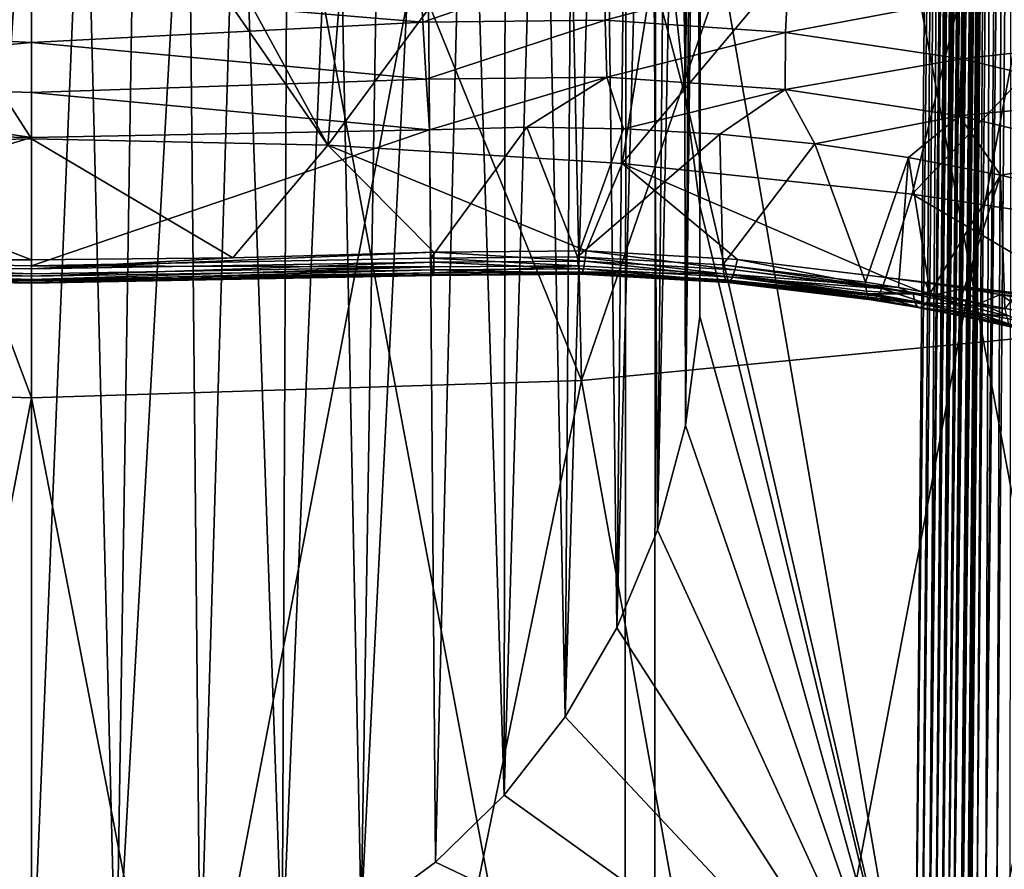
# Model space of a CAD drawing. Header units: metres. Extents: x -109 to 109, y -78 to 121.
# Tile 508 of 656: x -0.04 to 3.63, y -63.62 to -60.45. Entities that reach past the tile are written whole.
import ezdxf

# ---------------------------------------------------------------- set-up
doc = ezdxf.new("R2010")
doc.units = ezdxf.units.M
doc.layers.add('solid_508554_SW0001', color=7, linetype='CONTINUOUS')

msp = doc.modelspace()

# ---------------------------------------------------------------- linework, layer by layer
at = {"layer": 'solid_508554_SW0001'}
for points in [[(4.406734, -66.23333, 9.381738), (4.42756, -54.381783, 2.402754), (2.222234, -54.526951, 2.151316)], [(0, -66.426102, 9.047851), (0, -54.575462, 2.067291), (-2.222234, -54.526951, 2.151316)], [(-2.211783, -66.377815, 9.131481), (0, -66.426102, 9.047851), (-2.222234, -54.526951, 2.151316)], [(2.211783, -66.377815, 9.131481), (2.222234, -54.526951, 2.151316), (0, -54.575462, 2.067291)], [(2.211783, -66.377815, 9.131481), (4.406734, -66.23333, 9.381738), (2.222234, -54.526951, 2.151316)], [(2.211783, -66.377815, 9.131481), (0, -54.575462, 2.067291), (0, -66.426102, 9.047851)], [(4.647057, -55.382214, 0.680429), (4.626338, -67.498848, 7.815628), (2.321532, -67.646423, 7.560028)], [(2.331927, -55.530445, 0.423685), (4.647057, -55.382214, 0.680429), (2.321532, -67.646423, 7.560028)], [(-2.331927, -55.530445, 0.423685), (0, -55.579975, 0.337897), (-2.321532, -67.646423, 7.560028)], [(2.331927, -55.530445, 0.423685), (0, -67.695732, 7.474622), (0, -55.579975, 0.337897)], [(2.331927, -55.530445, 0.423685), (2.321532, -67.646423, 7.560028), (0, -67.695732, 7.474622)], [(-2.321532, -67.646423, 7.560028), (0, -55.579975, 0.337897), (0, -67.695732, 7.474622)], [(2.052461, -61.7962, 74.348854), (3.869513, -56.511818, 83.145515), (1.939868, -56.679981, 83.242523)], [(2.052461, -61.7962, 74.348854), (4.0934, -61.600128, 74.235748), (3.869513, -56.511818, 83.145515)], [(-2.051954, -61.79623, 74.348877), (0.000254, -61.861794, 74.386688), (-1.937002, -56.680149, 83.242615)], [(0.000254, -61.861794, 74.386688), (0.001436, -56.736271, 83.274986), (-1.937002, -56.680149, 83.242615)], [(2.052461, -61.7962, 74.348854), (1.939868, -56.679981, 83.242523), (0.001436, -56.736271, 83.274986)], [(2.335019, -60.347897, 55.152348), (2.439803, -60.738911, 55.20015), (2.377645, -56.710369, 60.563412)], [(2.439803, -60.738911, 55.20015), (2.430923, -56.865173, 60.671684), (2.377645, -56.710369, 60.563412)], [(0.000254, -61.861794, 74.386688), (2.052461, -61.7962, 74.348854), (0.001436, -56.736271, 83.274986)], [(2.033252, -57.095497, 54.754719), (3.361542, -56.868538, 54.726974), (3.294944, -64.443741, 55.653088)], [(2.439803, -60.738911, 55.20015), (2.469222, -57.022949, 60.78204), (2.430923, -56.865173, 60.671684)], [(3.379342, -56.863586, 54.725574), (3.294944, -64.443741, 55.653088), (3.361542, -56.868538, 54.726974)], [(3.320829, -64.444168, 55.651447), (3.294944, -64.443741, 55.653088), (3.379342, -56.863586, 54.725574)], [(3.320829, -64.444168, 55.651447), (3.379342, -56.863586, 54.725574), (3.398697, -56.864681, 54.723003)], [(3.346141, -64.444992, 55.646526), (3.320829, -64.444168, 55.651447), (3.398697, -56.864681, 54.723003)], [(3.346141, -64.444992, 55.646526), (3.398697, -56.864681, 54.723003), (3.419451, -56.873798, 54.718975)], [(3.346141, -64.444992, 55.646526), (3.419451, -56.873798, 54.718975), (3.429977, -56.881779, 54.716393)], [(3.370605, -64.446205, 55.638412), (3.346141, -64.444992, 55.646526), (3.429977, -56.881779, 54.716393)], [(3.370605, -64.446205, 55.638412), (3.429977, -56.881779, 54.716393), (3.440485, -56.892178, 54.713421)], [(3.370605, -64.446205, 55.638412), (3.440485, -56.892178, 54.713421), (3.450875, -56.905029, 54.710068)], [(3.393904, -64.447777, 55.627186), (3.370605, -64.446205, 55.638412), (3.450875, -56.905029, 54.710068)], [(3.393904, -64.447777, 55.627186), (3.450875, -56.905029, 54.710068), (3.461072, -56.920345, 54.706341)], [(3.393904, -64.447777, 55.627186), (3.461072, -56.920345, 54.706341), (3.471044, -56.938187, 54.702225)], [(3.393904, -64.447777, 55.627186), (3.471044, -56.938187, 54.702225), (3.480767, -56.958645, 54.697716)], [(3.415674, -64.449707, 55.612961), (3.393904, -64.447777, 55.627186), (3.480767, -56.958645, 54.697716)], [(3.415674, -64.449707, 55.612961), (3.480767, -56.958645, 54.697716), (3.490219, -56.981842, 54.692783)], [(3.415674, -64.449707, 55.612961), (3.490219, -56.981842, 54.692783), (3.499368, -57.007927, 54.687412)], [(3.435517, -64.451965, 55.595924), (3.415674, -64.449707, 55.612961), (3.499368, -57.007927, 54.687412)], [(3.435517, -64.451965, 55.595924), (3.499368, -57.007927, 54.687412), (3.508176, -57.037079, 54.681568)], [(2.439803, -60.738911, 55.20015), (2.493237, -61.14539, 55.249844), (2.469222, -57.022949, 60.78204)], [(2.493237, -61.14539, 55.249844), (2.492293, -57.182686, 60.893764), (2.469222, -57.022949, 60.78204)], [(3.435517, -64.451965, 55.595924), (3.508176, -57.037079, 54.681568), (3.516589, -57.069508, 54.675224)], [(3.435517, -64.451965, 55.595924), (3.516589, -57.069508, 54.675224), (3.521947, -57.093063, 54.670696)], [(2.033252, -57.095497, 54.754719), (2.439803, -60.738911, 55.20015), (2.335019, -60.347897, 55.152348)], [(2.033252, -57.095497, 54.754719), (3.294944, -64.443741, 55.653088), (2.439803, -60.738911, 55.20015)], [(3.435517, -64.451965, 55.595924), (3.521947, -57.093063, 54.670696), (3.527078, -57.118259, 54.665916)], [(3.463733, -64.456459, 55.56123), (3.435517, -64.451965, 55.595924), (3.527078, -57.118259, 54.665916)], [(3.463733, -64.456459, 55.56123), (3.527078, -57.118259, 54.665916), (3.531955, -57.145199, 54.66087)], [(3.46784, -64.457314, 55.554531), (3.463733, -64.456459, 55.56123), (3.531955, -57.145199, 54.66087)], [(3.46784, -64.457314, 55.554531), (3.531955, -57.145199, 54.66087), (3.536542, -57.17395, 54.655548)], [(2.493237, -61.14539, 55.249844), (2.5, -57.343422, 61.006187), (2.492293, -57.182686, 60.893764)], [(3.46784, -64.457314, 55.554531), (3.536542, -57.17395, 54.655548), (3.540802, -57.204643, 54.649929)], [(3.46784, -64.457314, 55.554531), (3.540802, -57.204643, 54.649929), (3.544692, -57.237389, 54.643997)], [(3.46784, -64.457314, 55.554531), (3.544692, -57.237389, 54.643997), (3.547329, -57.26334, 54.639339)], [(3.46784, -64.457314, 55.554531), (3.547329, -57.26334, 54.639339), (3.549705, -57.2906, 54.63448)], [(3.488133, -64.463409, 55.506111), (3.46784, -64.457314, 55.554531), (3.549705, -57.2906, 54.63448)], [(3.488133, -64.463409, 55.506111), (3.549705, -57.2906, 54.63448), (3.551781, -57.319168, 54.629429)], [(3.488133, -64.463409, 55.506111), (3.551781, -57.319168, 54.629429), (3.553531, -57.349163, 54.624161)], [(2.493237, -61.558468, 55.300346), (2.492293, -57.504154, 61.11861), (2.5, -57.343422, 61.006187)], [(2.493237, -61.14539, 55.249844), (2.493237, -61.558468, 55.300346), (2.5, -57.343422, 61.006187)], [(3.488133, -64.463409, 55.506111), (3.553531, -57.349163, 54.624161), (3.554909, -57.380604, 54.618683)], [(3.488133, -64.463409, 55.506111), (3.554909, -57.380604, 54.618683), (3.555876, -57.413616, 54.612965)], [(3.488133, -64.463409, 55.506111), (3.555876, -57.413616, 54.612965), (3.556376, -57.448296, 54.606998)], [(3.494918, -64.469414, 55.457493), (3.488133, -64.463409, 55.506111), (3.556376, -57.448296, 54.606998)], [(3.494918, -64.469414, 55.457493), (3.556376, -57.448296, 54.606998), (3.556347, -57.484592, 54.600815)], [(3.494918, -64.469414, 55.457493), (3.556347, -57.484592, 54.600815), (3.494936, -64.469742, 55.454792)], [(3.494936, -64.469742, 55.454792), (3.556347, -57.484592, 54.600815), (3.501605, -63.724216, 55.26289)], [(3.556347, -57.484592, 54.600815), (3.555624, -57.573322, 54.561417), (3.501605, -63.724216, 55.26289)], [(2.439803, -61.964947, 55.35004), (2.469222, -57.663891, 61.230335), (2.492293, -57.504154, 61.11861)], [(2.493237, -61.558468, 55.300346), (2.439803, -61.964947, 55.35004), (2.492293, -57.504154, 61.11861)], [(3.555624, -57.573322, 54.561417), (3.554902, -57.661926, 54.52174), (3.501605, -63.724216, 55.26289)], [(2.439803, -61.964947, 55.35004), (2.430923, -57.821667, 61.340687), (2.469222, -57.663891, 61.230335)], [(3.561719, -57.668266, 54.470371), (3.501605, -63.724216, 55.26289), (3.554902, -57.661926, 54.52174)], [(3.508423, -63.730556, 55.211521), (3.501605, -63.724216, 55.26289), (3.561719, -57.668266, 54.470371)], [(3.508423, -63.730556, 55.211521), (3.561719, -57.668266, 54.470371), (3.563423, -57.669006, 54.464436)], [(3.528405, -63.73658, 55.163666), (3.508423, -63.730556, 55.211521), (3.563423, -57.669006, 54.464436)], [(3.528405, -63.73658, 55.163666), (3.563423, -57.669006, 54.464436), (3.581726, -57.674297, 54.42247)], [(3.560188, -63.741882, 55.122585), (3.528405, -63.73658, 55.163666), (3.581726, -57.674297, 54.42247)], [(3.560188, -63.741882, 55.122585), (3.581726, -57.674297, 54.42247), (3.613575, -57.679607, 54.381348)], [(3.560188, -63.741882, 55.122585), (3.613575, -57.679607, 54.381348), (3.628919, -57.681416, 54.367645)], [(3.601607, -63.746098, 55.091084), (3.560188, -63.741882, 55.122585), (3.628919, -57.681416, 54.367645)], [(3.601607, -63.746098, 55.091084), (3.628919, -57.681416, 54.367645), (3.655041, -57.683823, 54.349854)], [(3.649839, -63.74894, 55.071304), (3.601607, -63.746098, 55.091084), (3.655041, -57.683823, 54.349854)], [(2.335019, -62.355961, 55.397842), (2.377645, -57.976471, 61.448963), (2.430923, -57.821667, 61.340687)], [(2.439803, -61.964947, 55.35004), (2.335019, -62.355961, 55.397842), (2.430923, -57.821667, 61.340687)], [(2.335019, -62.355961, 55.397842), (2.309695, -58.127403, 61.554531), (2.377645, -57.976471, 61.448963)], [(2.18363, -62.720387, 55.442398), (2.227524, -58.273464, 61.656689), (2.309695, -58.127403, 61.554531)], [(2.335019, -62.355961, 55.397842), (2.18363, -62.720387, 55.442398), (2.309695, -58.127403, 61.554531)], [(2.18363, -62.720387, 55.442398), (2.131594, -58.413834, 61.754868), (2.227524, -58.273464, 61.656689)], [(1.990672, -63.052135, 55.482956), (2.022555, -58.547558, 61.8484), (2.131594, -58.413834, 61.754868)], [(2.18363, -62.720387, 55.442398), (1.990672, -63.052135, 55.482956), (2.131594, -58.413834, 61.754868)], [(1.990672, -63.052135, 55.482956), (1.901006, -58.673904, 61.936771), (2.022555, -58.547558, 61.8484)], [(1.763366, -63.344193, 55.518661), (1.767783, -58.792004, 62.019371), (1.901006, -58.673904, 61.936771)], [(1.990672, -63.052135, 55.482956), (1.763366, -63.344193, 55.518661), (1.901006, -58.673904, 61.936771)], [(1.763366, -63.344193, 55.518661), (1.62361, -58.901215, 62.095757), (1.767783, -58.792004, 62.019371)], [(0, -58.89407, 51.702309), (1.105454, -60.918385, 50.461784), (1.265816, -58.920246, 51.656967)], [(0, -59.317299, 51.466118), (1.105454, -60.918385, 50.461784), (0, -58.89407, 51.702309)], [(1.507271, -63.594162, 55.549221), (1.469482, -59.000782, 62.165398), (1.62361, -58.901215, 62.095757)], [(1.763366, -63.344193, 55.518661), (1.507271, -63.594162, 55.549221), (1.62361, -58.901215, 62.095757)], [(-1.265816, -58.920246, 51.656967), (0, -60.895351, 50.501675), (0, -59.317299, 51.466118)], [(-1.265816, -58.920246, 51.656967), (-1.105454, -60.918385, 50.461784), (0, -60.895351, 50.501675)], [(1.265816, -58.920246, 51.656967), (1.105454, -60.918385, 50.461784), (2.522985, -58.9986, 51.521255)], [(2.522985, -58.9986, 51.521255), (1.105454, -60.918385, 50.461784), (2.203243, -60.987316, 50.342388)], [(1.229761, -63.798889, 55.574249), (1.306236, -59.090168, 62.227917), (1.469482, -59.000782, 62.165398)], [(1.507271, -63.594162, 55.549221), (1.229761, -63.798889, 55.574249), (1.469482, -59.000782, 62.165398)], [(2.522985, -58.9986, 51.521255), (2.203243, -60.987316, 50.342388), (3.762919, -59.128593, 51.296101)], [(1.229761, -63.798889, 55.574249), (1.134995, -59.168751, 62.282883), (1.306236, -59.090168, 62.227917)], [(3.762919, -59.128593, 51.296101), (2.203243, -60.987316, 50.342388), (3.285758, -61.101677, 50.144314)], [(3.762919, -59.128593, 51.296101), (3.285758, -61.101677, 50.144314), (4.977149, -59.309341, 50.98304)], [(0.935256, -63.958347, 55.593746), (0.956699, -59.236107, 62.329994), (1.134995, -59.168751, 62.282883)], [(1.229761, -63.798889, 55.574249), (0.935256, -63.958347, 55.593746), (1.134995, -59.168751, 62.282883)], [(0.935256, -63.958347, 55.593746), (0.772558, -59.291775, 62.368927), (0.956699, -59.236107, 62.329994)], [(0, -59.317299, 51.466118), (0, -60.895351, 50.501675), (1.105454, -60.918385, 50.461784)], [(0.629541, -64.071869, 55.607624), (0.583607, -59.335445, 62.399471), (0.772558, -59.291775, 62.368927)], [(0.935256, -63.958347, 55.593746), (0.629541, -64.071869, 55.607624), (0.772558, -59.291775, 62.368927)], [(4.977149, -59.309341, 50.98304), (3.285758, -61.101677, 50.144314), (4.345494, -61.260666, 49.868935)], [(0.316316, -64.139839, 55.615936), (0.391095, -59.366825, 62.421421), (0.583607, -59.335445, 62.399471)], [(0.629541, -64.071869, 55.607624), (0.316316, -64.139839, 55.615936), (0.583607, -59.335445, 62.399471)], [(-0.316316, -64.139839, 55.615936), (-0.196145, -59.385731, 62.434643), (0, -59.392048, 62.43906)], [(-0.316316, -64.139839, 55.615936), (0, -59.392048, 62.43906), (0, -64.16243, 55.618694)], [(0, -64.16243, 55.618694), (0, -59.392048, 62.43906), (0.196145, -59.385731, 62.434643)], [(0.316316, -64.139839, 55.615936), (0, -64.16243, 55.618694), (0.196145, -59.385731, 62.434643)], [(0.316316, -64.139839, 55.615936), (0.196145, -59.385731, 62.434643), (0.391095, -59.366825, 62.421421)], [(-1.459442, -60.459507, 49.159039), (-1.447579, -60.231415, 49.078754), (0, -60.336376, 49.127216)], [(1.447579, -60.231415, 49.078754), (1.459442, -60.459507, 49.159039), (0, -60.336376, 49.127216)], [(2.139664, -60.223896, 49.023735), (1.459442, -60.459507, 49.159039), (1.447579, -60.231415, 49.078754)], [(2.140352, -60.452385, 49.10376), (1.459442, -60.459507, 49.159039), (2.139664, -60.223896, 49.023735)], [(2.140352, -60.452385, 49.10376), (2.139664, -60.223896, 49.023735), (2.823921, -60.270325, 48.913025)], [(2.813343, -60.498318, 48.993782), (2.140352, -60.452385, 49.10376), (2.823921, -60.270325, 48.913025)], [(2.813343, -60.498318, 48.993782), (2.823921, -60.270325, 48.913025), (3.491427, -60.370251, 48.747936)], [(4.133914, -60.522514, 48.53043), (3.491427, -60.370251, 48.747936), (4.182301, -60.290684, 48.480175)], [(-1.459442, -60.459507, 49.159039), (0, -60.336376, 49.127216), (0, -60.535824, 49.207588)], [(1.459442, -60.459507, 49.159039), (0, -60.535824, 49.207588), (0, -60.336376, 49.127216)], [(3.469664, -60.596825, 48.830429), (2.813343, -60.498318, 48.993782), (3.491427, -60.370251, 48.747936)], [(3.469664, -60.596825, 48.830429), (3.491427, -60.370251, 48.747936), (4.133914, -60.522514, 48.53043)], [(-1.471964, -60.671658, 49.274998), (-1.459442, -60.459507, 49.159039), (0, -60.535824, 49.207588)], [(1.459442, -60.459507, 49.159039), (1.471964, -60.671658, 49.274998), (0, -60.535824, 49.207588)], [(2.140352, -60.452385, 49.10376), (1.471964, -60.671658, 49.274998), (1.459442, -60.459507, 49.159039)], [(2.145815, -60.665108, 49.219219), (1.471964, -60.671658, 49.274998), (2.140352, -60.452385, 49.10376)], [(2.145815, -60.665108, 49.219219), (2.140352, -60.452385, 49.10376), (2.813343, -60.498318, 48.993782)], [(2.811593, -60.711021, 49.109402), (2.145815, -60.665108, 49.219219), (2.813343, -60.498318, 48.993782)], [(2.811593, -60.711021, 49.109402), (2.813343, -60.498318, 48.993782), (3.469664, -60.596825, 48.830429)], [(4.101223, -60.74675, 48.615654), (3.469664, -60.596825, 48.830429), (4.133914, -60.522514, 48.53043)], [(-1.471964, -60.671658, 49.274998), (0, -60.535824, 49.207588), (0, -60.721729, 49.315655)], [(1.471964, -60.671658, 49.274998), (0, -60.721729, 49.315655), (0, -60.535824, 49.207588)], [(3.460669, -60.808887, 48.94688), (2.811593, -60.711021, 49.109402), (3.469664, -60.596825, 48.830429)], [(3.460669, -60.808887, 48.94688), (3.469664, -60.596825, 48.830429), (4.101223, -60.74675, 48.615654)], [(-1.471964, -60.671658, 49.274998), (0, -60.89027, 49.449188), (-1.484728, -60.861099, 49.422459)], [(-1.471964, -60.671658, 49.274998), (0, -60.721729, 49.315655), (0, -60.89027, 49.449188)], [(1.471964, -60.671658, 49.274998), (1.484728, -60.861099, 49.422459), (0, -60.721729, 49.315655)], [(2.145815, -60.665108, 49.219219), (1.484728, -60.861099, 49.422459), (1.471964, -60.671658, 49.274998)], [(2.145815, -60.665108, 49.219219), (1.847523, -60.851452, 49.398708), (1.484728, -60.861099, 49.422459)], [(2.145815, -60.665108, 49.219219), (2.208983, -60.857037, 49.359165), (1.847523, -60.851452, 49.398708)], [(2.811593, -60.711021, 49.109402), (2.208983, -60.857037, 49.359165), (2.145815, -60.665108, 49.219219)], [(2.811593, -60.711021, 49.109402), (2.567705, -60.877834, 49.303993), (2.208983, -60.857037, 49.359165)], [(2.811593, -60.711021, 49.109402), (2.922365, -60.913754, 49.233402), (2.567705, -60.877834, 49.303993)], [(3.460669, -60.808887, 48.94688), (2.922365, -60.913754, 49.233402), (2.811593, -60.711021, 49.109402)], [(0, -60.721729, 49.315655), (1.484728, -60.861099, 49.422459), (0, -60.89027, 49.449188)], [(3.294944, -64.443741, 55.653088), (2.493237, -61.14539, 55.249844), (2.439803, -60.738911, 55.20015)], [(4.085079, -60.957542, 48.733627), (3.460669, -60.808887, 48.94688), (4.101223, -60.74675, 48.615654)], [(3.460669, -60.808887, 48.94688), (3.271702, -60.964661, 49.147663), (2.922365, -60.913754, 49.233402)], [(3.460669, -60.808887, 48.94688), (3.614477, -61.030365, 49.047089), (3.271702, -60.964661, 49.147663)], [(4.085079, -60.957542, 48.733627), (3.614477, -61.030365, 49.047089), (3.460669, -60.808887, 48.94688)], [(0, -60.89027, 49.449188), (-1.490395, -61.340008, 49.861294), (-1.484728, -60.861099, 49.422459)], [(1.484728, -60.861099, 49.422459), (1.490395, -61.340008, 49.861294), (0, -61.368732, 49.887615)], [(0, -60.89027, 49.449188), (1.484728, -60.861099, 49.422459), (0, -61.368732, 49.887615)], [(1.847523, -60.851452, 49.398708), (1.490395, -61.340008, 49.861294), (1.484728, -60.861099, 49.422459)], [(2.036608, -61.335522, 49.823364), (1.490395, -61.340008, 49.861294), (1.847523, -60.851452, 49.398708)], [(2.036608, -61.335522, 49.823364), (1.847523, -60.851452, 49.398708), (2.208983, -60.857037, 49.359165)], [(2.036608, -61.335522, 49.823364), (2.208983, -60.857037, 49.359165), (2.567705, -60.877834, 49.303993)], [(0, -60.89027, 49.449188), (0, -61.368732, 49.887615), (-1.490395, -61.340008, 49.861294)], [(-1.105454, -60.918385, 50.461784), (0, -61.346268, 50.200329), (0, -60.895351, 50.501675)], [(0.751013, -61.33902, 50.193699), (0, -60.895351, 50.501675), (0, -61.346268, 50.200329)], [(0.751013, -61.33902, 50.193699), (1.105454, -60.918385, 50.461784), (0, -60.895351, 50.501675)], [(2.579106, -61.365494, 49.749439), (2.036608, -61.335522, 49.823364), (2.567705, -60.877834, 49.303993)], [(2.579106, -61.365494, 49.749439), (2.567705, -60.877834, 49.303993), (2.922365, -60.913754, 49.233402)], [(-0.751006, -61.33902, 50.193699), (0, -61.346268, 50.200329), (-1.105454, -60.918385, 50.461784)], [(0.751013, -61.33902, 50.193699), (1.500569, -61.317345, 50.173828), (1.105454, -60.918385, 50.461784)], [(2.068845, -61.313324, 50.13488), (2.203243, -60.987316, 50.342388), (1.105454, -60.918385, 50.461784)], [(1.500569, -61.317345, 50.173828), (2.068845, -61.313324, 50.13488), (1.105454, -60.918385, 50.461784)], [(3.111362, -61.429516, 49.64045), (2.579106, -61.365494, 49.749439), (2.922365, -60.913754, 49.233402)], [(3.111362, -61.429516, 49.64045), (2.922365, -60.913754, 49.233402), (3.271702, -60.964661, 49.147663)], [(3.234245, -61.449505, 49.610035), (3.111362, -61.429516, 49.64045), (3.271702, -60.964661, 49.147663)], [(3.352883, -61.470901, 49.578896), (3.234245, -61.449505, 49.610035), (3.271702, -60.964661, 49.147663)], [(3.352883, -61.470901, 49.578896), (3.271702, -60.964661, 49.147663), (3.614477, -61.030365, 49.047089)], [(4.085079, -60.957542, 48.733627), (3.949441, -61.110622, 48.932045), (3.614477, -61.030365, 49.047089)], [(2.068845, -61.313324, 50.13488), (2.633257, -61.345028, 50.058529), (2.203243, -60.987316, 50.342388)], [(3.18713, -61.412193, 49.945606), (3.285758, -61.101677, 50.144314), (2.203243, -60.987316, 50.342388)], [(2.633257, -61.345028, 50.058529), (3.18713, -61.412193, 49.945606), (2.203243, -60.987316, 50.342388)], [(3.467294, -61.493549, 49.547199), (3.352883, -61.470901, 49.578896), (3.614477, -61.030365, 49.047089)], [(3.63165, -61.529701, 49.49881), (3.467294, -61.493549, 49.547199), (3.614477, -61.030365, 49.047089)], [(3.63165, -61.529701, 49.49881), (3.614477, -61.030365, 49.047089), (3.949441, -61.110622, 48.932045)], [(3.18713, -61.412193, 49.945606), (3.974547, -61.505352, 49.763412), (3.285758, -61.101677, 50.144314)], [(3.974547, -61.505352, 49.763412), (4.345494, -61.260666, 49.868935), (3.285758, -61.101677, 50.144314)], [(3.294944, -64.443741, 55.653088), (2.493237, -61.558468, 55.300346), (2.493237, -61.14539, 55.249844)], [(-1.500842, -61.355694, 50.139706), (0, -61.346268, 50.200329), (-0.751006, -61.33902, 50.193699)], [(-1.493055, -61.373035, 49.900494), (-1.490395, -61.340008, 49.861294), (0, -61.398247, 49.921513)], [(0, -61.398247, 49.921513), (-1.490395, -61.340008, 49.861294), (0, -61.368732, 49.887615)], [(0, -61.380325, 50.171005), (1.500569, -61.317345, 50.173828), (0.751013, -61.33902, 50.193699)], [(0, -61.380325, 50.171005), (1.500842, -61.355694, 50.139706), (1.500569, -61.317345, 50.173828)], [(0, -61.380325, 50.171005), (0.751013, -61.33902, 50.193699), (0, -61.346268, 50.200329)], [(1.493055, -61.373035, 49.900494), (0, -61.368732, 49.887615), (1.490395, -61.340008, 49.861294)], [(2.039772, -61.368801, 49.86245), (1.490395, -61.340008, 49.861294), (2.036608, -61.335522, 49.823364)], [(1.493055, -61.373035, 49.900494), (1.490395, -61.340008, 49.861294), (2.039772, -61.368801, 49.86245)], [(2.064456, -61.351768, 50.100979), (2.068845, -61.313324, 50.13488), (1.500569, -61.317345, 50.173828)], [(1.500842, -61.355694, 50.139706), (2.064456, -61.351768, 50.100979), (1.500569, -61.317345, 50.173828)], [(2.582756, -61.39896, 49.788471), (2.036608, -61.335522, 49.823364), (2.579106, -61.365494, 49.749439)], [(2.582756, -61.39896, 49.788471), (2.039772, -61.368801, 49.86245), (2.036608, -61.335522, 49.823364)], [(2.624233, -61.383289, 50.025192), (2.068845, -61.313324, 50.13488), (2.064456, -61.351768, 50.100979)], [(2.624233, -61.383289, 50.025192), (2.633257, -61.345028, 50.058529), (2.068845, -61.313324, 50.13488)], [(-1.500842, -61.355694, 50.139706), (0, -61.380325, 50.171005), (0, -61.346268, 50.200329)], [(-1.500842, -61.355694, 50.139706), (0, -61.406971, 50.134811), (0, -61.380325, 50.171005)], [(-1.500842, -61.355694, 50.139706), (-1.500427, -61.384106, 50.096954), (0, -61.406971, 50.134811)], [(-1.49554, -61.394989, 49.946823), (-1.493055, -61.373035, 49.900494), (0, -61.419449, 49.96114)], [(-1.493055, -61.373035, 49.900494), (0, -61.398247, 49.921513), (0, -61.419449, 49.96114)], [(0, -61.406971, 50.134811), (1.500427, -61.384106, 50.096954), (1.500842, -61.355694, 50.139706)], [(0, -61.380325, 50.171005), (0, -61.406971, 50.134811), (1.500842, -61.355694, 50.139706)], [(0, -61.398247, 49.921513), (0, -61.368732, 49.887615), (1.493055, -61.373035, 49.900494)], [(0, -61.419449, 49.96114), (1.493055, -61.373035, 49.900494), (1.49554, -61.394989, 49.946823)], [(0, -61.419449, 49.96114), (0, -61.398247, 49.921513), (1.493055, -61.373035, 49.900494)], [(1.49554, -61.394989, 49.946823), (1.493055, -61.373035, 49.900494), (2.039772, -61.368801, 49.86245)], [(1.49554, -61.394989, 49.946823), (2.039772, -61.368801, 49.86245), (2.043937, -61.390934, 49.908699)], [(1.500842, -61.355694, 50.139706), (1.500427, -61.384106, 50.096954), (2.059433, -61.380241, 50.058434)], [(1.500842, -61.355694, 50.139706), (2.059433, -61.380241, 50.058434), (2.064456, -61.351768, 50.100979)], [(2.582756, -61.39896, 49.788471), (2.043937, -61.390934, 49.908699), (2.039772, -61.368801, 49.86245)], [(2.614614, -61.411526, 49.983154), (2.064456, -61.351768, 50.100979), (2.059433, -61.380241, 50.058434)], [(2.614614, -61.411526, 49.983154), (2.624233, -61.383289, 50.025192), (2.064456, -61.351768, 50.100979)], [(3.112112, -61.439518, 49.650055), (2.579106, -61.365494, 49.749439), (3.111362, -61.429516, 49.64045)], [(2.582756, -61.39896, 49.788471), (2.579106, -61.365494, 49.749439), (3.112112, -61.439518, 49.650055)], [(2.624233, -61.383289, 50.025192), (3.17341, -61.449951, 49.913147), (2.633257, -61.345028, 50.058529)], [(3.17341, -61.449951, 49.913147), (3.18713, -61.412193, 49.945606), (2.633257, -61.345028, 50.058529)], [(-1.500427, -61.384106, 50.096954), (0, -61.424866, 50.093586), (0, -61.406971, 50.134811)], [(-1.500427, -61.384106, 50.096954), (-1.499351, -61.400715, 50.048397), (0, -61.424866, 50.093586)], [(-1.499351, -61.400715, 50.048397), (0, -61.433102, 50.049404), (0, -61.424866, 50.093586)], [(-1.499351, -61.400715, 50.048397), (-1.497686, -61.404423, 49.997231), (0, -61.433102, 50.049404)], [(-1.497686, -61.404423, 49.997231), (-1.49554, -61.394989, 49.946823), (0, -61.431267, 50.004501)], [(-1.497686, -61.404423, 49.997231), (0, -61.431267, 50.004501), (0, -61.433102, 50.049404)], [(-1.49554, -61.394989, 49.946823), (0, -61.419449, 49.96114), (0, -61.431267, 50.004501)], [(0, -61.424866, 50.093586), (1.499351, -61.400715, 50.048397), (1.500427, -61.384106, 50.096954)], [(0, -61.406971, 50.134811), (0, -61.424866, 50.093586), (1.500427, -61.384106, 50.096954)], [(0, -61.431267, 50.004501), (1.49554, -61.394989, 49.946823), (1.497686, -61.404423, 49.997231)], [(0, -61.431267, 50.004501), (0, -61.419449, 49.96114), (1.49554, -61.394989, 49.946823)], [(0, -61.433102, 50.049404), (1.497686, -61.404423, 49.997231), (1.499351, -61.400715, 50.048397)], [(0, -61.424866, 50.093586), (0, -61.433102, 50.049404), (1.499351, -61.400715, 50.048397)], [(0, -61.433102, 50.049404), (0, -61.431267, 50.004501), (1.497686, -61.404423, 49.997231)], [(1.497686, -61.404423, 49.997231), (1.49554, -61.394989, 49.946823), (2.043937, -61.390934, 49.908699)], [(1.497686, -61.404423, 49.997231), (2.043937, -61.390934, 49.908699), (2.048822, -61.400494, 49.959003)], [(1.499351, -61.400715, 50.048397), (1.497686, -61.404423, 49.997231), (2.048822, -61.400494, 49.959003)], [(1.500427, -61.384106, 50.096954), (1.499351, -61.400715, 50.048397), (2.054104, -61.396847, 50.010044)], [(1.499351, -61.400715, 50.048397), (2.048822, -61.400494, 49.959003), (2.054104, -61.396847, 50.010044)], [(1.500427, -61.384106, 50.096954), (2.054104, -61.396847, 50.010044), (2.059433, -61.380241, 50.058434)], [(2.588572, -61.421368, 49.834526), (2.048822, -61.400494, 49.959003), (2.043937, -61.390934, 49.908699)], [(2.582756, -61.39896, 49.788471), (2.588572, -61.421368, 49.834526), (2.043937, -61.390934, 49.908699)], [(2.596171, -61.431221, 49.884548), (2.054104, -61.396847, 50.010044), (2.048822, -61.400494, 49.959003)], [(2.588572, -61.421368, 49.834526), (2.596171, -61.431221, 49.884548), (2.048822, -61.400494, 49.959003)], [(2.605048, -61.427864, 49.935215), (2.059433, -61.380241, 50.058434), (2.054104, -61.396847, 50.010044)], [(2.596171, -61.431221, 49.884548), (2.605048, -61.427864, 49.935215), (2.054104, -61.396847, 50.010044)], [(2.605048, -61.427864, 49.935215), (2.614614, -61.411526, 49.983154), (2.059433, -61.380241, 50.058434)], [(2.582756, -61.39896, 49.788471), (3.115449, -61.463234, 49.679356), (3.117971, -61.473526, 49.69656)], [(2.582756, -61.39896, 49.788471), (3.117971, -61.473526, 49.69656), (2.588572, -61.421368, 49.834526)], [(2.582756, -61.39896, 49.788471), (3.112112, -61.439518, 49.650055), (3.115449, -61.463234, 49.679356)], [(2.605048, -61.427864, 49.935215), (3.155853, -61.482658, 49.860882), (2.614614, -61.411526, 49.983154)], [(2.614614, -61.411526, 49.983154), (3.171709, -61.453884, 49.908573), (2.624233, -61.383289, 50.025192)], [(2.614614, -61.411526, 49.983154), (3.159266, -61.477665, 49.871925), (3.171709, -61.453884, 49.908573)], [(2.614614, -61.411526, 49.983154), (3.155853, -61.482658, 49.860882), (3.159266, -61.477665, 49.871925)], [(2.624233, -61.383289, 50.025192), (3.171709, -61.453884, 49.908573), (3.17341, -61.449951, 49.913147)], [(3.17341, -61.449951, 49.913147), (3.35482, -61.479816, 49.86837), (3.18713, -61.412193, 49.945606)], [(3.335649, -61.431885, 49.91201), (3.974547, -61.505352, 49.763412), (3.18713, -61.412193, 49.945606)], [(3.35482, -61.479816, 49.86837), (3.335649, -61.431885, 49.91201), (3.18713, -61.412193, 49.945606)], [(2.588572, -61.421368, 49.834526), (3.122868, -61.486008, 49.725109), (3.127808, -61.492908, 49.750237)], [(2.588572, -61.421368, 49.834526), (3.127808, -61.492908, 49.750237), (2.596171, -61.431221, 49.884548)], [(2.588572, -61.421368, 49.834526), (3.117971, -61.473526, 49.69656), (3.122868, -61.486008, 49.725109)], [(2.596171, -61.431221, 49.884548), (3.140799, -61.49604, 49.806587), (2.605048, -61.427864, 49.935215)], [(2.596171, -61.431221, 49.884548), (3.133123, -61.496315, 49.774666), (3.140799, -61.49604, 49.806587)], [(2.596171, -61.431221, 49.884548), (3.127808, -61.492908, 49.750237), (3.133123, -61.496315, 49.774666)], [(2.605048, -61.427864, 49.935215), (3.145532, -61.493469, 49.824715), (3.155853, -61.482658, 49.860882)], [(2.605048, -61.427864, 49.935215), (3.140799, -61.49604, 49.806587), (3.145532, -61.493469, 49.824715)], [(3.112112, -61.439518, 49.650055), (3.111362, -61.429516, 49.64045), (3.234245, -61.449505, 49.610035)], [(3.112112, -61.439518, 49.650055), (3.234245, -61.449505, 49.610035), (3.288772, -61.473804, 49.611092)], [(3.115449, -61.463234, 49.679356), (3.112112, -61.439518, 49.650055), (3.288772, -61.473804, 49.611092)], [(3.17341, -61.449951, 49.913147), (3.171709, -61.453884, 49.908573), (3.35482, -61.479816, 49.86837)], [(3.288772, -61.473804, 49.611092), (3.234245, -61.449505, 49.610035), (3.352883, -61.470901, 49.578896)], [(3.335649, -61.431885, 49.91201), (3.47769, -61.453255, 49.877499), (3.974547, -61.505352, 49.763412)], [(3.35482, -61.479816, 49.86837), (3.47769, -61.453255, 49.877499), (3.335649, -61.431885, 49.91201)], [(3.35482, -61.479816, 49.86837), (3.536606, -61.50975, 49.824692), (3.47769, -61.453255, 49.877499)], [(3.47769, -61.453255, 49.877499), (3.61323, -61.476036, 49.84235), (3.974547, -61.505352, 49.763412)], [(3.536606, -61.50975, 49.824692), (3.61323, -61.476036, 49.84235), (3.47769, -61.453255, 49.877499)], [(3.115449, -61.463234, 49.679356), (3.288772, -61.473804, 49.611092), (3.117971, -61.473526, 49.69656)], [(3.122868, -61.486008, 49.725109), (3.117971, -61.473526, 49.69656), (3.295336, -61.50621, 49.658638)], [(3.288772, -61.473804, 49.611092), (3.295336, -61.50621, 49.658638), (3.117971, -61.473526, 49.69656)], [(3.122868, -61.486008, 49.725109), (3.295336, -61.50621, 49.658638), (3.127808, -61.492908, 49.750237)], [(3.145532, -61.493469, 49.824715), (3.320671, -61.525116, 49.768795), (3.155853, -61.482658, 49.860882)], [(3.159266, -61.477665, 49.871925), (3.155853, -61.482658, 49.860882), (3.337318, -61.510033, 49.82217)], [(3.320671, -61.525116, 49.768795), (3.337318, -61.510033, 49.82217), (3.155853, -61.482658, 49.860882)], [(3.159266, -61.477665, 49.871925), (3.337318, -61.510033, 49.82217), (3.171709, -61.453884, 49.908573)], [(3.337318, -61.510033, 49.82217), (3.35482, -61.479816, 49.86837), (3.171709, -61.453884, 49.908573)], [(3.288772, -61.473804, 49.611092), (3.352883, -61.470901, 49.578896), (3.463804, -61.512398, 49.569187)], [(3.288772, -61.473804, 49.611092), (3.463804, -61.512398, 49.569187), (3.295336, -61.50621, 49.658638)], [(3.337318, -61.510033, 49.82217), (3.517462, -61.541412, 49.780144), (3.35482, -61.479816, 49.86837)], [(3.463804, -61.512398, 49.569187), (3.352883, -61.470901, 49.578896), (3.467294, -61.493549, 49.547199)], [(3.517462, -61.541412, 49.780144), (3.536606, -61.50975, 49.824692), (3.35482, -61.479816, 49.86837)], [(3.536606, -61.50975, 49.824692), (3.716919, -61.543713, 49.777622), (3.61323, -61.476036, 49.84235)], [(3.61323, -61.476036, 49.84235), (3.692357, -61.490459, 49.820808), (3.974547, -61.505352, 49.763412)], [(3.716919, -61.543713, 49.777622), (3.692357, -61.490459, 49.820808), (3.61323, -61.476036, 49.84235)], [(3.133123, -61.496315, 49.774666), (3.127808, -61.492908, 49.750237), (3.306275, -61.523808, 49.712715)], [(3.295336, -61.50621, 49.658638), (3.306275, -61.523808, 49.712715), (3.127808, -61.492908, 49.750237)], [(3.133123, -61.496315, 49.774666), (3.306275, -61.523808, 49.712715), (3.140799, -61.49604, 49.806587)], [(3.145532, -61.493469, 49.824715), (3.140799, -61.49604, 49.806587), (3.320671, -61.525116, 49.768795)], [(3.306275, -61.523808, 49.712715), (3.320671, -61.525116, 49.768795), (3.140799, -61.49604, 49.806587)], [(3.295336, -61.50621, 49.658638), (3.471188, -61.543098, 49.617737), (3.306275, -61.523808, 49.712715)], [(3.463804, -61.512398, 49.569187), (3.471188, -61.543098, 49.617737), (3.295336, -61.50621, 49.658638)], [(3.306275, -61.523808, 49.712715), (3.483322, -61.558819, 49.672138), (3.320671, -61.525116, 49.768795)], [(3.471188, -61.543098, 49.617737), (3.483322, -61.558819, 49.672138), (3.306275, -61.523808, 49.712715)], [(3.320671, -61.525116, 49.768795), (3.49919, -61.558239, 49.727829), (3.337318, -61.510033, 49.82217)], [(3.483322, -61.558819, 49.672138), (3.49919, -61.558239, 49.727829), (3.320671, -61.525116, 49.768795)], [(3.49919, -61.558239, 49.727829), (3.517462, -61.541412, 49.780144), (3.337318, -61.510033, 49.82217)], [(3.463804, -61.512398, 49.569187), (3.467294, -61.493549, 49.547199), (3.63165, -61.529701, 49.49881)], [(3.463804, -61.512398, 49.569187), (3.63165, -61.529701, 49.49881), (3.637069, -61.555321, 49.524483)], [(3.463804, -61.512398, 49.569187), (3.637069, -61.555321, 49.524483), (3.471188, -61.543098, 49.617737)], [(3.517462, -61.541412, 49.780144), (3.696145, -61.57682, 49.73489), (3.536606, -61.50975, 49.824692)], [(3.696145, -61.57682, 49.73489), (3.716919, -61.543713, 49.777622), (3.536606, -61.50975, 49.824692)], [(3.294944, -64.443741, 55.653088), (2.439803, -61.964947, 55.35004), (2.493237, -61.558468, 55.300346)], [(3.471188, -61.543098, 49.617737), (3.645391, -61.584198, 49.573986), (3.483322, -61.558819, 49.672138)], [(3.637069, -61.555321, 49.524483), (3.645391, -61.584198, 49.573986), (3.471188, -61.543098, 49.617737)], [(3.483322, -61.558819, 49.672138), (3.658816, -61.59795, 49.628616), (3.49919, -61.558239, 49.727829)], [(3.645391, -61.584198, 49.573986), (3.658816, -61.59795, 49.628616), (3.483322, -61.558819, 49.672138)], [(3.49919, -61.558239, 49.727829), (3.67622, -61.595421, 49.683792), (3.517462, -61.541412, 49.780144)], [(3.658816, -61.59795, 49.628616), (3.67622, -61.595421, 49.683792), (3.49919, -61.558239, 49.727829)], [(3.67622, -61.595421, 49.683792), (3.696145, -61.57682, 49.73489), (3.517462, -61.541412, 49.780144)], [(2.955548, -66.84687, 65.417389), (4.0934, -61.600128, 74.235748), (2.052461, -61.7962, 74.348854)], [(2.955548, -66.84687, 65.417389), (4.907339, -66.598061, 65.273888), (4.0934, -61.600128, 74.235748)], [(-0.984988, -66.971825, 65.489456), (0.000254, -61.861794, 74.386688), (-2.051954, -61.79623, 74.348877)], [(0.98794, -66.971733, 65.489395), (2.052461, -61.7962, 74.348854), (0.000254, -61.861794, 74.386688)], [(0.98794, -66.971733, 65.489395), (2.955548, -66.84687, 65.417389), (2.052461, -61.7962, 74.348854)], [(-0.984988, -66.971825, 65.489456), (0.98794, -66.971733, 65.489395), (0.000254, -61.861794, 74.386688)], [(3.294944, -64.443741, 55.653088), (2.335019, -62.355961, 55.397842), (2.439803, -61.964947, 55.35004)], [(3.294944, -64.443741, 55.653088), (2.18363, -62.720387, 55.442398), (2.335019, -62.355961, 55.397842)], [(3.294944, -64.443741, 55.653088), (1.990672, -63.052135, 55.482956), (2.18363, -62.720387, 55.442398)], [(3.294944, -64.443741, 55.653088), (1.763366, -63.344193, 55.518661), (1.990672, -63.052135, 55.482956)], [(3.294944, -64.443741, 55.653088), (1.507271, -63.594162, 55.549221), (1.763366, -63.344193, 55.518661)], [(3.294944, -64.443741, 55.653088), (1.229761, -63.798889, 55.574249), (1.507271, -63.594162, 55.549221)]]:
    msp.add_3dface(points, dxfattribs=at)

doc.saveas('drawing.dxf')
